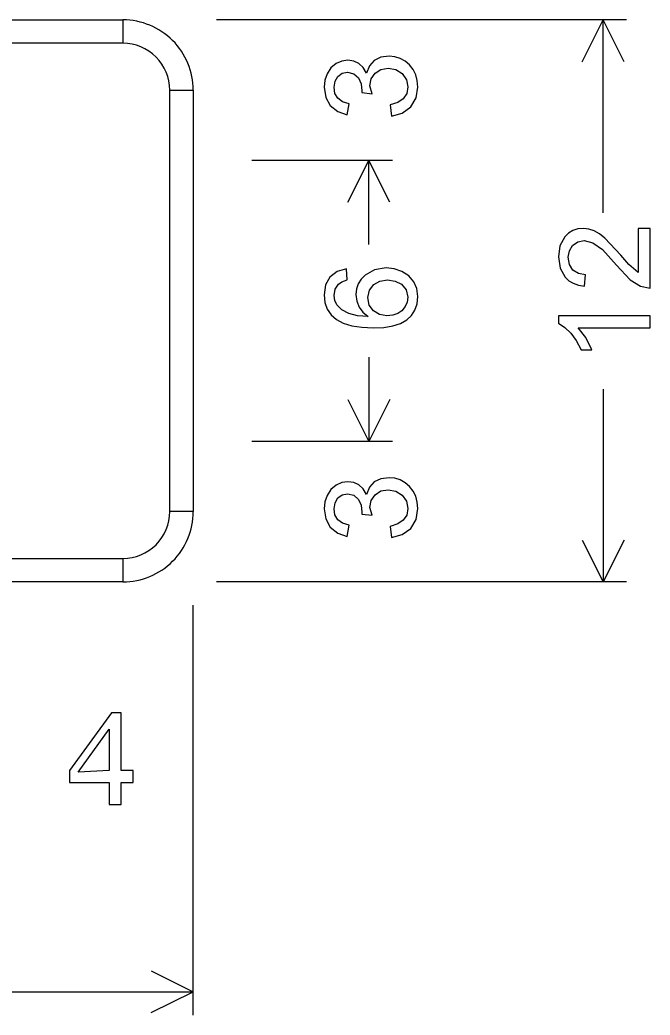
# Model space of a CAD drawing. Extents: x 1001568 to 1002149, y 1840825 to 1841423.
# Drawn here: x 1001952.065 to 1001954.306, y 1840984.219 to 1840987.761 of the extents above; entities that cross this region are included whole.
import ezdxf

# ---------------------------------------------------------------- set-up
doc = ezdxf.new("R2010")
doc.units = 0
doc.layers.add('SIGNS', color=7, linetype='Continuous')

msp = doc.modelspace()

# ---------------------------------------------------------------- linework, layer by layer
at = {"layer": 'SIGNS'}
for p, q in [((1001952.4311, 1840987.7608), (1001952.4311, 1840987.6774)), ((1001954.2228, 1840987.7608), (1001952.7645, 1840987.7608)), ((1001953.3895, 1840987.7608), (1001952.8895, 1840987.7608)), ((1001954.065, 1840987.6117), (1001954.1395, 1840987.7608)), ((1001954.1395, 1840987.0745), (1001954.1395, 1840987.7608)), ((1001954.214, 1840987.6117), (1001954.1395, 1840987.7608)), ((1001952.5978, 1840987.5108), (1001952.6811, 1840987.5108)), ((1001953.3895, 1840987.2608), (1001952.8895, 1840987.2608)), ((1001953.2316, 1840987.1117), (1001953.3061, 1840987.2608)), ((1001953.3061, 1840986.961), (1001953.3061, 1840987.2608)), ((1001953.3806, 1840987.1117), (1001953.3061, 1840987.2608)), ((1001953.3061, 1840986.5605), (1001953.3061, 1840986.2608)), ((1001954.1395, 1840986.4471), (1001954.1395, 1840985.7608)), ((1001953.2316, 1840986.4098), (1001953.3061, 1840986.2608)), ((1001953.3806, 1840986.4098), (1001953.3061, 1840986.2608)), ((1001953.3895, 1840986.2608), (1001952.8895, 1840986.2608)), ((1001953.3895, 1840986.2608), (1001952.8895, 1840986.2608)), ((1001952.6811, 1840986.0108), (1001952.5978, 1840986.0108)), ((1001954.065, 1840985.9098), (1001954.1395, 1840985.7608)), ((1001954.214, 1840985.9098), (1001954.1395, 1840985.7608)), ((1001952.4311, 1840985.8441), (1001952.4311, 1840985.7608)), ((1001954.2228, 1840985.7608), (1001952.7645, 1840985.7608)), ((1001953.3895, 1840985.7608), (1001952.8895, 1840985.7608)), ((1001952.6811, 1840984.2191), (1001952.6811, 1840985.6774)), ((1001952.6811, 1840985.0524), (1001952.6811, 1840985.5524)), ((1001952.5321, 1840984.377), (1001952.6811, 1840984.3024)), ((1001950.0131, 1840984.3024), (1001952.6811, 1840984.3024)), ((1001952.5321, 1840984.2279), (1001952.6811, 1840984.3024))]:
    msp.add_line(p, q, dxfattribs=at)
for points in [[(1001952.4311, 1840987.6774), (1001946.9311, 1840987.6774), (1001946.9311, 1840987.7608), (1001952.4311, 1840987.7608), (1001952.4311, 1840987.6774), (1001952.4311, 1840987.6774)], [(1001953.3865, 1840987.4186), (1001953.4249, 1840987.4289), (1001953.4546, 1840987.4513), (1001953.4736, 1840987.483), (1001953.4799, 1840987.5219), (1001953.478, 1840987.5446), (1001953.4724, 1840987.5653), (1001953.4632, 1840987.5838), (1001953.4502, 1840987.6004), (1001953.4347, 1840987.6139), (1001953.4174, 1840987.6236), (1001953.3984, 1840987.6294), (1001953.3777, 1840987.6313), (1001953.348, 1840987.6276), (1001953.3246, 1840987.6164), (1001953.3079, 1840987.5978), (1001953.2974, 1840987.5717), (1001953.2857, 1840987.5916), (1001953.2706, 1840987.6058), (1001953.2526, 1840987.6143), (1001953.2313, 1840987.6172), (1001953.2097, 1840987.6141), (1001953.1893, 1840987.6051), (1001953.1711, 1840987.5897), (1001953.1572, 1840987.5688), (1001953.1491, 1840987.5458), (1001953.1466, 1840987.5212), (1001953.1523, 1840987.4849), (1001953.1688, 1840987.4556), (1001953.195, 1840987.4343), (1001953.2292, 1840987.4226), (1001953.2362, 1840987.4626), (1001953.2124, 1840987.4697), (1001953.1954, 1840987.4819), (1001953.1854, 1840987.4991), (1001953.182, 1840987.5213), (1001953.1855, 1840987.5424), (1001953.1953, 1840987.5597), (1001953.2106, 1840987.571), (1001953.23, 1840987.5746), (1001953.2524, 1840987.5693), (1001953.2689, 1840987.5541), (1001953.2782, 1840987.5337), (1001953.2813, 1840987.5087), (1001953.2813, 1840987.5023), (1001953.3179, 1840987.4978), (1001953.3097, 1840987.5258), (1001953.3143, 1840987.5507), (1001953.3281, 1840987.571), (1001953.3489, 1840987.5844), (1001953.3746, 1840987.5888), (1001953.4019, 1840987.5838), (1001953.4244, 1840987.5695), (1001953.4395, 1840987.548), (1001953.4444, 1840987.522), (1001953.4404, 1840987.4987), (1001953.4285, 1840987.4804), (1001953.4087, 1840987.4669), (1001953.3811, 1840987.4585)], [(1001952.5978, 1840986.0108), (1001952.5978, 1840987.5108), (1001952.6811, 1840987.5108), (1001952.6811, 1840986.0108), (1001952.5978, 1840986.0108), (1001952.5978, 1840986.0108)], [(1001954.2636, 1840987.0186), (1001954.2636, 1840986.8616), (1001954.2306, 1840986.8903), (1001954.202, 1840986.9238), (1001954.1457, 1840986.9845), (1001954.1265, 1840986.9993), (1001954.1072, 1840987.0101), (1001954.0881, 1840987.0164), (1001954.0688, 1840987.0186), (1001954.0492, 1840987.0167), (1001954.0317, 1840987.0111), (1001954.0162, 1840987.0017), (1001954.0029, 1840986.9887), (1001953.9856, 1840986.957), (1001953.9799, 1840986.9181), (1001953.9859, 1840986.8769), (1001954.0037, 1840986.8449), (1001954.017, 1840986.8326), (1001954.0328, 1840986.8233), (1001954.0514, 1840986.8168), (1001954.0724, 1840986.8134), (1001954.0765, 1840986.8536), (1001954.0514, 1840986.8578), (1001954.0319, 1840986.8703), (1001954.0195, 1840986.8899), (1001954.0153, 1840986.916), (1001954.0193, 1840986.9392), (1001954.0305, 1840986.9582), (1001954.0486, 1840986.9715), (1001954.0712, 1840986.9761), (1001954.1022, 1840986.9677), (1001954.1365, 1840986.9432), (1001954.187, 1840986.8875), (1001954.2358, 1840986.8361), (1001954.2718, 1840986.813), (1001954.3061, 1840986.8058), (1001954.3061, 1840987.0186)], [(1001954.3061, 1840986.7077), (1001953.9799, 1840986.7077), (1001953.9799, 1840986.6818), (1001954.0032, 1840986.6666), (1001954.0243, 1840986.6458), (1001954.0435, 1840986.6193), (1001954.0605, 1840986.5871), (1001954.0986, 1840986.5871), (1001954.0774, 1840986.6302), (1001954.0501, 1840986.6651), (1001954.3061, 1840986.6651)], [(1001953.3865, 1840985.9186), (1001953.4249, 1840985.9289), (1001953.4546, 1840985.9513), (1001953.4736, 1840985.983), (1001953.4799, 1840986.0219), (1001953.478, 1840986.0446), (1001953.4724, 1840986.0653), (1001953.4632, 1840986.0838), (1001953.4502, 1840986.1004), (1001953.4347, 1840986.1139), (1001953.4174, 1840986.1236), (1001953.3984, 1840986.1294), (1001953.3777, 1840986.1314), (1001953.348, 1840986.1276), (1001953.3246, 1840986.1164), (1001953.3079, 1840986.0978), (1001953.2974, 1840986.0717), (1001953.2857, 1840986.0916), (1001953.2706, 1840986.1058), (1001953.2526, 1840986.1143), (1001953.2313, 1840986.1172), (1001953.2097, 1840986.1141), (1001953.1893, 1840986.1051), (1001953.1711, 1840986.0897), (1001953.1572, 1840986.0688), (1001953.1491, 1840986.0458), (1001953.1466, 1840986.0212), (1001953.1523, 1840985.9849), (1001953.1688, 1840985.9556), (1001953.195, 1840985.9343), (1001953.2292, 1840985.9226), (1001953.2362, 1840985.9626), (1001953.2124, 1840985.9697), (1001953.1954, 1840985.9819), (1001953.1854, 1840985.9991), (1001953.182, 1840986.0213), (1001953.1855, 1840986.0424), (1001953.1953, 1840986.0597), (1001953.2106, 1840986.071), (1001953.23, 1840986.0746), (1001953.2524, 1840986.0693), (1001953.2689, 1840986.0541), (1001953.2782, 1840986.0337), (1001953.2813, 1840986.0087), (1001953.2813, 1840986.0023), (1001953.3179, 1840985.9978), (1001953.3097, 1840986.0258), (1001953.3143, 1840986.0507), (1001953.3281, 1840986.071), (1001953.3489, 1840986.0844), (1001953.3746, 1840986.0888), (1001953.4019, 1840986.0838), (1001953.4244, 1840986.0695), (1001953.4395, 1840986.048), (1001953.4444, 1840986.022), (1001953.4404, 1840985.9987), (1001953.4285, 1840985.9804), (1001953.4087, 1840985.9669), (1001953.3811, 1840985.9585)], [(1001946.9311, 1840985.8441), (1001952.4311, 1840985.8441), (1001952.4311, 1840985.7608), (1001946.9311, 1840985.7608), (1001946.9311, 1840985.8441), (1001946.9311, 1840985.8441)]]:
    msp.add_lwpolyline(points, close=True, dxfattribs=at)
for points in [[(1001953.2259, 1840986.8753), (1001953.1928, 1840986.8654), (1001953.1676, 1840986.8457), (1001953.1519, 1840986.8176), (1001953.1466, 1840986.7824), (1001953.1493, 1840986.7548), (1001953.1575, 1840986.731), (1001953.1713, 1840986.7107), (1001953.1904, 1840986.6943), (1001953.2151, 1840986.6815), (1001953.2451, 1840986.6724), (1001953.2806, 1840986.6669), (1001953.3215, 1840986.6651), (1001953.3588, 1840986.6667), (1001953.3909, 1840986.6721), (1001953.4182, 1840986.6808), (1001953.4404, 1840986.6931), (1001953.4577, 1840986.7087), (1001953.47, 1840986.728), (1001953.4774, 1840986.7508), (1001953.4799, 1840986.777), (1001953.4763, 1840986.8045), (1001953.4657, 1840986.8289), (1001953.4476, 1840986.8498), (1001953.4231, 1840986.8656), (1001953.3961, 1840986.8749), (1001953.3671, 1840986.8779), (1001953.3263, 1840986.8713), (1001953.2923, 1840986.8523), (1001953.2783, 1840986.8377), (1001953.2681, 1840986.8215), (1001953.2621, 1840986.8032), (1001953.2601, 1840986.783), (1001953.2628, 1840986.7593), (1001953.2711, 1840986.7384), (1001953.2849, 1840986.7203), (1001953.304, 1840986.7051), (1001953.2658, 1840986.708), (1001953.2343, 1840986.7159), (1001953.21, 1840986.7286), (1001953.1923, 1840986.7463), (1001953.1846, 1840986.7622), (1001953.182, 1840986.78), (1001953.1861, 1840986.8022), (1001953.1976, 1840986.8202), (1001953.2103, 1840986.8289), (1001953.2289, 1840986.8354), (1001953.2259, 1840986.8753)], [(1001953.3698, 1840986.7076), (1001953.3439, 1840986.7121), (1001953.3226, 1840986.7251), (1001953.3075, 1840986.7459), (1001953.3026, 1840986.7723), (1001953.3079, 1840986.799), (1001953.3234, 1840986.8193), (1001953.3453, 1840986.8314), (1001953.372, 1840986.8353), (1001953.3989, 1840986.8313), (1001953.4215, 1840986.82), (1001953.4389, 1840986.8), (1001953.4444, 1840986.7738), (1001953.442, 1840986.7566), (1001953.4351, 1840986.7408), (1001953.4235, 1840986.726), (1001953.4087, 1840986.7157), (1001953.3909, 1840986.7095), (1001953.3698, 1840986.7076)], [(1001952.3826, 1840984.9691), (1001952.4252, 1840984.9691), (1001952.4252, 1840985.0471), (1001952.4672, 1840985.0471), (1001952.4672, 1840985.0897), (1001952.4252, 1840985.0897), (1001952.4252, 1840985.2953), (1001952.3902, 1840985.2953), (1001952.2408, 1840985.0897), (1001952.2408, 1840985.0471), (1001952.3826, 1840985.0471), (1001952.3826, 1840984.9691)], [(1001952.3826, 1840985.0897), (1001952.2715, 1840985.0838), (1001952.3826, 1840985.2368), (1001952.3826, 1840985.0897)]]:
    msp.add_lwpolyline(points, dxfattribs=at)
for centre, radius, start, end in [((1001952.4311, 1840987.5108), 0.25, 0, 90.0002), ((1001952.4311, 1840987.5108), 0.1667, 0, 90.0002), ((1001952.4311, 1840986.0108), 0.25, 270.0001, 0.0003), ((1001952.4311, 1840986.0108), 0.1667, 270.0001, 0.0003)]:
    msp.add_arc(centre, radius, start, end, dxfattribs=at)

doc.saveas('drawing.dxf')
